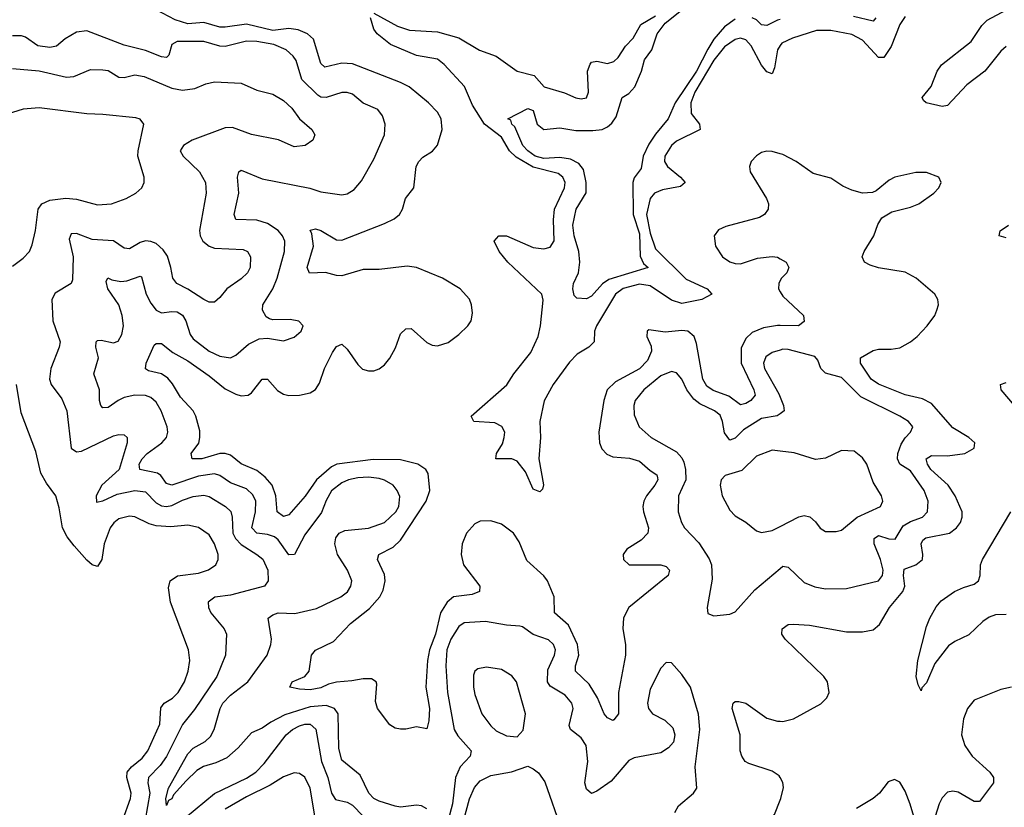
# Model space of a CAD drawing. Header units: inches. Extents: x 1694797 to 1849917, y 907313 to 1017959.
# Tile 482 of 656: x 1787137 to 1790843, y 970697 to 973663. Entities that reach past the tile are written whole.
import ezdxf

# ---------------------------------------------------------------- set-up
doc = ezdxf.new("R2010")
doc.units = ezdxf.units.IN
doc.header["$MEASUREMENT"] = 0
doc.layers.add('B7987', color=7, linetype='Continuous')
doc.layers.add('B7997', color=7, linetype='Continuous')

msp = doc.modelspace()

# ---------------------------------------------------------------- linework, layer by layer
at = {"layer": 'B7987', "color": 5}
for points, elevation in [([(1790000, 972512.2), (1789990, 972512.4), (1789936.6, 972503.4), (1789894.4, 972485.6), (1789870, 972463.4), (1789853.2, 972426.8), (1789852.6, 972370), (1789900.7, 972270), (1789905.7, 972250), (1789889.3, 972230), (1789870, 972217.5), (1789850, 972213.3), (1789806.2, 972246.2), (1789747.1, 972267.1), (1789723.4, 972283.4), (1789707.9, 972310), (1789684.5, 972444.5), (1789676.1, 972470), (1789651.9, 972490), (1789630, 972493.6), (1789566.9, 972486.9), (1789504.8, 972495.2), (1789498.4, 972490), (1789498, 972470), (1789514.4, 972434.4), (1789514.9, 972414.9), (1789499.9, 972380.1), (1789470, 972348.7), (1789379.9, 972300.1), (1789348.3, 972270), (1789335.3, 972230), (1789317.5, 972110), (1789319.8, 972070), (1789327.8, 972047.8), (1789346.7, 972026.7), (1789370, 972016.8), (1789432.6, 972012.6), (1789470, 972000.7), (1789510, 971965.6), (1789535.5, 971950), (1789538, 971938), (1789538.7, 971930), (1789528.2, 971910), (1789496.1, 971870), (1789486, 971850), (1789482.3, 971830), (1789484.6, 971810), (1789504.1, 971750), (1789500.9, 971730), (1789476.9, 971703.1), (1789422, 971670), (1789408.9, 971650), (1789410.3, 971630), (1789431, 971610), (1789550.2, 971610.2), (1789570, 971603.7), (1789582.6, 971590), (1789578.3, 971570), (1789430.1, 971450), (1789410, 971411.2), (1789407.2, 971370), (1789416.8, 971310), (1789417.4, 971270), (1789391.6, 971130), (1789390.6, 971049.4), (1789373.7, 971026.3), (1789370, 971024), (1789350, 971034.5), (1789336.8, 971050), (1789311.7, 971110), (1789281, 971161), (1789229.1, 971210), (1789229.3, 971230), (1789242.3, 971270), (1789236.4, 971310), (1789203.1, 971383.1), (1789149.9, 971429.9), (1789149.2, 971490), (1789123.2, 971550), (1789110, 971568.5), (1789046.3, 971626.3), (1789017.7, 971697.7), (1788995.2, 971730), (1788950, 971763.7), (1788910, 971776), (1788870, 971774.9), (1788850, 971765), (1788818.7, 971730), (1788802, 971690), (1788798.6, 971650), (1788807.7, 971610), (1788868.7, 971530), (1788867.8, 971510), (1788840.7, 971499.3), (1788770, 971489.4), (1788745.7, 971470), (1788721.1, 971430), (1788702.1, 971350), (1788679.1, 971290), (1788671.7, 971250), (1788665.4, 971150), (1788679.6, 971070), (1788677.6, 971022.4), (1788670, 970992.3), (1788630, 971000.5), (1788590, 970991.1), (1788570, 970991.1), (1788550, 970995.8), (1788530, 971008), (1788484, 971070), (1788476.2, 971096.2), (1788481.1, 971161.1), (1788478.7, 971170), (1788461, 971181), (1788430, 971181.8), (1788386.8, 971173.2), (1788330, 971168.9), (1788299, 971161), (1788270, 971147), (1788230, 971139.9), (1788190, 971142), (1788153.2, 971150), (1788162, 971170), (1788209.8, 971190.2), (1788226, 971210), (1788235.1, 971270), (1788250.8, 971289.2), (1788317.6, 971322.4), (1788382.4, 971390), (1788454, 971446), (1788492.5, 971490), (1788504.7, 971515.3), (1788512.3, 971550), (1788510, 971574), (1788483.4, 971630), (1788488.7, 971650), (1788542.5, 971677.6), (1788570, 971703.2), (1788666.9, 971850), (1788680.9, 971890), (1788674.8, 971954.8), (1788666.2, 971970), (1788636, 971990), (1788570, 972005.7), (1788467, 972007), (1788330.1, 971989.9), (1788310, 971980.1), (1788254.1, 971930), (1788211.3, 971868.6), (1788150, 971798.5), (1788130, 971792.2), (1788105.4, 971810), (1788100.7, 971870), (1788087.4, 971910), (1788060.7, 971940.7), (1788030, 971965.7), (1787970, 971991), (1787930, 972023.2), (1787910, 972030.4), (1787890, 972030.3), (1787822, 972010), (1787785.6, 972010), (1787782.7, 972030), (1787810.8, 972069.2), (1787815.3, 972090), (1787814.6, 972114.6), (1787800.2, 972170), (1787789.2, 972190), (1787741.7, 972241.7), (1787712.6, 972292.6), (1787693.9, 972313.9), (1787670, 972329.9), (1787621.4, 972341.4), (1787610, 972348.3), (1787613, 972370), (1787642.8, 972437.2), (1787650, 972443.6), (1787670, 972444.2), (1787712.9, 972410), (1787770, 972378.9), (1787850, 972322.3), (1787910, 972273.3), (1787950, 972252.9), (1787970, 972246.9), (1787997.2, 972250), (1788010, 972258.5), (1788050, 972310.2), (1788070, 972309.2), (1788107.3, 972267.3), (1788130, 972253), (1788150, 972247.8), (1788190, 972249), (1788230, 972258.5), (1788250, 972271.3), (1788265.7, 972294.3), (1788283.6, 972350), (1788314.7, 972410), (1788330, 972433.2), (1788350, 972441.3), (1788370, 972422.4), (1788410, 972364.9), (1788427.9, 972347.9), (1788450, 972340.7), (1788470, 972341.6), (1788490, 972348.3), (1788510, 972363.5), (1788530, 972388.2), (1788552, 972428), (1788570, 972480.3), (1788590, 972498.9), (1788610, 972500.2), (1788670, 972447.2), (1788690, 972437.7), (1788710, 972435), (1788750, 972448.2), (1788790, 972477.7), (1788824, 972510), (1788836, 972530), (1788842, 972558), (1788838.2, 972590), (1788830, 972611.2), (1788794.7, 972650), (1788728.3, 972690), (1788631.1, 972730), (1788595.7, 972735.7), (1788490, 972722.5), (1788430, 972722.4), (1788350, 972699.4), (1788330, 972700.2), (1788288.1, 972711.9), (1788228.3, 972708.3), (1788219.1, 972730), (1788243.2, 972810), (1788236.8, 972856.8), (1788230, 972870.4), (1788250, 972876.2), (1788269.8, 972870.2), (1788330, 972834.6), (1788350, 972833.5), (1788510, 972896.2), (1788546, 972914), (1788566.3, 972930), (1788577.4, 972950), (1788589.4, 972990.6), (1788620.3, 973030), (1788629.8, 973110), (1788639.8, 973130), (1788653.9, 973146.1), (1788691.4, 973168.6), (1788710, 973190.5), (1788727, 973250), (1788723.5, 973290), (1788710, 973315.1), (1788675.8, 973350), (1788602.6, 973410), (1788570, 973427.1), (1788390, 973497.5), (1788350, 973499.9), (1788285.2, 973485.2), (1788270, 973498.4), (1788242.8, 973590), (1788220.2, 973610), (1788185.6, 973625.6), (1788150.2, 973630.2), (1788090, 973622.5), (1787990, 973646.2), (1787910, 973634.9), (1787890, 973635.7), (1787830, 973653.3), (1787770, 973647.9), (1787722.5, 973662.5), (1787650, 973701.1)], 720), ([(1789830, 973664.9), (1789790, 973636.2), (1789750, 973589.9), (1789727, 973553), (1789684.6, 973470), (1789604.7, 973350), (1789578.3, 973290), (1789530, 973232.8), (1789504.9, 973195.1), (1789484.4, 973150), (1789476.8, 973103.2), (1789450, 973068.3), (1789445.1, 973050), (1789446.6, 972930), (1789470, 972856.5), (1789472.9, 972772.9), (1789485.6, 972745.6), (1789502.3, 972730), (1789354.9, 972685.1), (1789331.1, 972668.9), (1789290, 972622.5), (1789270, 972612.7), (1789234.5, 972614.5), (1789224.4, 972624.4), (1789219.5, 972650), (1789222.2, 972670), (1789240.2, 972710), (1789245.4, 972750), (1789241.7, 972790), (1789223.7, 972850), (1789219.4, 972890), (1789231.9, 972950), (1789268.8, 973011.2), (1789269.6, 973050), (1789259.6, 973099.6), (1789242.3, 973122.3), (1789210, 973138.1), (1789170, 973144.2), (1789110, 973141.2), (1789077.7, 973150), (1789049.4, 973170), (1789030.5, 973190), (1789000.3, 973260.3), (1788989.8, 973270), (1788985.4, 973285.4), (1788974, 973290), (1789050, 973328.7), (1789070, 973321.3), (1789085.2, 973270), (1789110, 973250.2), (1789170, 973255.9), (1789230, 973246), (1789294.1, 973245.9), (1789329.9, 973250.1), (1789350, 973259.5), (1789366.3, 973273.7), (1789381.9, 973298.1), (1789405, 973370), (1789430, 973386), (1789452.6, 973410), (1789477.8, 973470), (1789488.3, 973511.7), (1789516.7, 973550), (1789537, 973610), (1789567.2, 973650), (1789635.1, 973704.9)], 660), ([(1790000, 973566.3), (1789989, 973550), (1789977.8, 973482.2), (1789970, 973459.8), (1789950, 973467.3), (1789930, 973491.9), (1789890, 973564.6), (1789870, 973587.8), (1789850, 973594.4), (1789830, 973589.5), (1789790, 973560.9), (1789750, 973511.2), (1789678.4, 973390), (1789663, 973350), (1789664.8, 973310), (1789696.1, 973270), (1789698.6, 973250), (1789610, 973206.5), (1789590, 973189.9), (1789565.6, 973150), (1789564.7, 973130), (1789575, 973110), (1789624.8, 973070), (1789642.6, 973050), (1789624.2, 973035.8), (1789557, 973023), (1789526.6, 973010), (1789510, 972989.8), (1789496.3, 972930), (1789510, 972859.6), (1789530, 972800.1), (1789645.8, 972685.8), (1789724.3, 972650), (1789741.8, 972630), (1789704.4, 972610), (1789630, 972594.8), (1789590, 972607.1), (1789510, 972661.8), (1789470, 972667.3), (1789409, 972651), (1789380.3, 972630), (1789308.8, 972510), (1789300.3, 972490), (1789298.9, 972450), (1789279.3, 972430), (1789235.6, 972404.4), (1789206.2, 972373.8), (1789145.1, 972290), (1789111.7, 972228.3), (1789094.9, 972150), (1789096.8, 972090), (1789090.5, 972010), (1789108.8, 971911.2), (1789104.9, 971895.1), (1789094.8, 971885.2), (1789070, 971895.8), (1789040.9, 971960.9), (1789010, 972000.3), (1788989.2, 972009.2), (1788929, 972010), (1788931.2, 972030), (1788954, 972066), (1788960.9, 972090), (1788962.5, 972110), (1788952, 972132), (1788925.4, 972145.4), (1788846, 972150), (1788836.3, 972170), (1788971.2, 972288.8), (1788997.3, 972330), (1789060.4, 972410), (1789088.4, 972470), (1789097.3, 972510), (1789107.7, 972607.7), (1789102.4, 972630), (1788973.9, 972750), (1788942, 972790), (1788922.6, 972830), (1788940.9, 972850), (1788969.9, 972850.1), (1789070, 972805.8), (1789110, 972800.3), (1789133.3, 972806.7), (1789148.9, 972831.1), (1789146.1, 972910), (1789149.9, 972950), (1789187.9, 973030), (1789190.4, 973050), (1789181.7, 973070), (1789163.7, 973083.7), (1789070, 973107.5), (1789005.2, 973145.2), (1788981, 973170), (1788950, 973220.9), (1788886.9, 973270), (1788841.3, 973341.3), (1788811.3, 973411.3), (1788735.1, 973495.1), (1788710, 973514.2), (1788630, 973528.5), (1788532.4, 973570), (1788482.7, 973610), (1788470, 973628), (1788457.7, 973670)], 680), ([(1788470, 973688.4), (1788559.6, 973639.6), (1788604.5, 973624.5), (1788710, 973617.9), (1788790, 973595.1), (1788868.3, 973548.3), (1788930, 973526.3), (1789010, 973469.5), (1789073.6, 973453.6), (1789110.8, 973410.8), (1789187.6, 973387.6), (1789230, 973369.4), (1789250, 973365), (1789270, 973369.1), (1789278.5, 973390), (1789273.9, 973470), (1789283.8, 973496.2), (1789290, 973502.9), (1789310, 973507.2), (1789350, 973499), (1789373.4, 973506.6), (1789390, 973520.7), (1789416.8, 973563.2), (1789445.7, 973594.3), (1789474.7, 973645.3), (1789530, 973678.1)], 680), ([(1790000, 973664.4), (1789990, 973661.7), (1789950, 973641.4), (1789930, 973644.7), (1789910, 973662.8), (1789894.8, 973670)], 660), ([(1788670, 970691.5), (1788650, 970703.2), (1788630, 970705.7), (1788570, 970697.8), (1788550, 970701.4), (1788490, 970720.8), (1788470, 970731), (1788451, 970750), (1788418.2, 970818.2), (1788350, 970874.3), (1788338.5, 970918.5), (1788335.4, 971050), (1788321.6, 971070), (1788290, 971080.3), (1788230, 971075.2), (1788135, 971045), (1788082.2, 971017.8), (1788050, 970995.5), (1788010, 970977.7), (1787959.2, 970920.8), (1787916, 970884), (1787875.1, 970864.9), (1787829.2, 970850.8), (1787804.1, 970835.9), (1787762.9, 970797.1), (1787716.1, 970743.9), (1787710, 970729.8), (1787697.5, 970722.5), (1787690, 970704.2), (1787687.1, 970730), (1787696.7, 970770), (1787770, 970898.4), (1787790, 970920.7), (1787834.6, 970945.4), (1787855.6, 970964.4), (1787869.4, 970990), (1787890.9, 971069.1), (1787901.8, 971090), (1787930, 971119.8), (1787995, 971170), (1788068.5, 971270), (1788082.7, 971310), (1788084.3, 971330), (1788072.4, 971410), (1788090, 971422.6), (1788110, 971429.4), (1788172.9, 971427.1), (1788253.8, 971446.2), (1788345.4, 971490), (1788370.9, 971509.1), (1788383.1, 971530), (1788387.1, 971550), (1788371.4, 971590), (1788333.4, 971650), (1788322.9, 971690), (1788327.5, 971712.5), (1788339.7, 971730), (1788360.3, 971739.7), (1788450, 971748.7), (1788510.3, 971769.7), (1788553.3, 971810), (1788564.4, 971830), (1788567.3, 971867.3), (1788558.2, 971890), (1788542.4, 971910), (1788510, 971929.9), (1788490, 971936.1), (1788450, 971940.9), (1788410, 971937.6), (1788374.6, 971930), (1788350, 971919.2), (1788310, 971889), (1788290, 971853.1), (1788272.8, 971807.2), (1788210, 971723.8), (1788170.8, 971650), (1788150, 971648.4), (1788110, 971704.2), (1788095.9, 971715.9), (1788070, 971724.4), (1788029.7, 971729.7), (1788010.5, 971750), (1788024.2, 971810), (1788025.2, 971850), (1788014.4, 971874.4), (1787990, 971897.2), (1787930, 971918.9), (1787890, 971946.7), (1787870, 971952.9), (1787810, 971943.8), (1787710, 971910.9), (1787690, 971916.5), (1787667.5, 971947.5), (1787655.4, 971955.4), (1787588.9, 971968.9), (1787586.6, 971990), (1787597.3, 972010), (1787616.9, 972030), (1787672.2, 972070), (1787689.9, 972090), (1787694.6, 972110), (1787692.5, 972130), (1787669.3, 972190), (1787650, 972222.9), (1787630, 972240.5), (1787610, 972248.2), (1787570, 972249.4), (1787530, 972240.3), (1787507.5, 972230), (1787470, 972202.8), (1787450, 972201.7), (1787442.2, 972210), (1787437.5, 972230), (1787437.7, 972270), (1787415.7, 972330), (1787432.9, 972390), (1787423.7, 972430), (1787424.2, 972450), (1787430, 972455.8), (1787443.1, 972456.9), (1787490, 972447), (1787507, 972453), (1787521.8, 972478.2), (1787526.9, 972510), (1787522.5, 972550), (1787510.4, 972590), (1787468.8, 972650), (1787461.9, 972678.1), (1787469, 972691), (1787483.3, 972683.4), (1787517.1, 972677.1), (1787539.9, 972680.1), (1787590, 972697.4), (1787595, 972695), (1787612.6, 972630), (1787630, 972595.8), (1787650, 972569.4), (1787670, 972558.9), (1787710, 972565.1), (1787730, 972563.4), (1787750, 972550.8), (1787762.8, 972530), (1787778.5, 972478.5), (1787790, 972461.6), (1787850, 972414.8), (1787890, 972396.6), (1787930, 972390.2), (1787950, 972399.7), (1787998.4, 972441.6), (1788038.2, 972461.8), (1788070, 972464.7), (1788130, 972453.8), (1788170, 972467.6), (1788196.2, 972490), (1788203.7, 972510), (1788187.9, 972527.9), (1788154.7, 972534.7), (1788090, 972533.3), (1788077, 972537), (1788065, 972545), (1788051.4, 972570), (1788052.1, 972590), (1788089.6, 972650.4), (1788106.2, 972690), (1788133.1, 972790), (1788134.5, 972830), (1788126.6, 972850), (1788110, 972869.8), (1788070, 972895.9), (1788030, 972908.1), (1787950.8, 972910.8), (1787944.7, 972930), (1787962.1, 973010), (1787957.1, 973070), (1787962, 973090), (1787970, 973097.4), (1788050, 973064.2), (1788229.1, 973029.1), (1788270, 973014.8), (1788350, 973004), (1788370, 973007.4), (1788395.4, 973024.6), (1788423.2, 973056.8), (1788470, 973138.4), (1788509.8, 973230), (1788512, 973270), (1788502, 973302), (1788484.8, 973324.8), (1788430, 973349), (1788390, 973383.5), (1788370, 973389.8), (1788349.8, 973389.8), (1788290, 973370.8), (1788270, 973372.2), (1788259.2, 973379.2), (1788198.8, 973438.8), (1788177.1, 973510), (1788166.3, 973526.3), (1788140.4, 973550), (1788093.6, 973570), (1788030, 973580.9), (1787990, 973582.7), (1787910, 973563), (1787890, 973564.1), (1787830, 973581.5), (1787730, 973580.8), (1787710.1, 973569.9), (1787698.4, 973530), (1787690, 973521.2), (1787670, 973523.1), (1787610, 973547.2), (1787530, 973568), (1787390, 973621.8), (1787350, 973616.4), (1787308.2, 973591.8), (1787275.7, 973564.3), (1787250, 973558.2), (1787205, 973565), (1787158.1, 973598.1), (1787143.2, 973603.2), (1787110, 973602.7)], 740), ([(1787110, 973480.2), (1787210, 973470.9), (1787313.1, 973446.9), (1787340.3, 973450), (1787403.6, 973476.4), (1787450, 973475.2), (1787470, 973471.7), (1787510, 973447.5), (1787530, 973445.4), (1787570, 973456.2), (1787605.1, 973450), (1787710, 973405.8), (1787750, 973397.8), (1787795.7, 973404.3), (1787837.5, 973422.5), (1787870, 973429.7), (1787970, 973424.8), (1788030, 973397.6), (1788090, 973383.5), (1788130, 973359.3), (1788161.5, 973330), (1788190.6, 973290.6), (1788236.9, 973250), (1788247.6, 973230), (1788240.7, 973210), (1788212, 973190), (1788170, 973184.7), (1788111.4, 973211.4), (1788010, 973231.1), (1787937.3, 973257.3), (1787910, 973256.4), (1787786.4, 973210), (1787753.3, 973190), (1787741, 973170), (1787752.2, 973150), (1787813.7, 973090), (1787835.8, 973050), (1787838.2, 973010), (1787814, 972870), (1787816.4, 972850), (1787826.6, 972830), (1787850, 972811), (1787870, 972802.5), (1787977.9, 972797.9), (1787994.7, 972790), (1788006, 972770), (1788004.8, 972730), (1787994.2, 972710), (1787970, 972687.5), (1787916.4, 972650), (1787890, 972617), (1787870, 972600.3), (1787850, 972600.2), (1787830, 972609.2), (1787770, 972648.5), (1787727.8, 972670), (1787712.7, 972690), (1787706.3, 972730), (1787692.7, 972772.7), (1787677.1, 972797.1), (1787650, 972820.1), (1787630, 972828.3), (1787609.9, 972830.1), (1787590, 972824.3), (1787550, 972800.7), (1787530, 972803.6), (1787490, 972830.2), (1787410, 972835.5), (1787350, 972858.8), (1787330, 972856.9), (1787323, 972837), (1787338.4, 972770), (1787335.9, 972684.1), (1787331.1, 972670), (1787270, 972633.8), (1787257.7, 972610), (1787260.9, 972530), (1787288.5, 972450), (1787285.9, 972430), (1787254.5, 972350), (1787248.5, 972310), (1787255, 972290), (1787295.7, 972235.7), (1787314.3, 972190), (1787330.7, 972050), (1787350, 972035.7), (1787370, 972038.2), (1787490, 972095.9), (1787510, 972101.4), (1787530, 972100.4), (1787541, 972090), (1787541.8, 972070), (1787510.7, 971970), (1787446.3, 971910), (1787424.9, 971870), (1787425.9, 971845.9), (1787450, 971851.5), (1787503.8, 971876.2), (1787570, 971889.9), (1787610, 971884.8), (1787650, 971843.9), (1787670, 971832.9), (1787690, 971829.9), (1787710, 971833.4), (1787750, 971854.5), (1787790, 971867.9), (1787830, 971872.6), (1787850, 971867.6), (1787911.6, 971830), (1787931.1, 971811.1), (1787937.2, 971790), (1787939.2, 971730), (1787948.8, 971710), (1787970, 971687), (1788029.8, 971650), (1788051.5, 971631.5), (1788070.5, 971590), (1788071.9, 971550), (1788058.7, 971530), (1787930, 971495.7), (1787871.8, 971488.2), (1787846.8, 971470), (1787847.5, 971450), (1787855.8, 971430), (1787907.1, 971370), (1787915.3, 971350), (1787911.3, 971270), (1787878.3, 971190), (1787794.3, 971065.7), (1787750, 971009.3), (1787690, 970888.9), (1787665.5, 970854.5), (1787622.1, 970810), (1787619.5, 970790), (1787626.1, 970750), (1787608.5, 970650)], 760), ([(1787110, 972735.5), (1787150, 972764.9), (1787173.3, 972790), (1787184.1, 972815.9), (1787196.2, 972870), (1787206.8, 972950), (1787220.3, 972970), (1787250, 972984.1), (1787310, 972991.6), (1787350, 972988.1), (1787430, 972966.8), (1787482, 972970), (1787538, 972990), (1787574.5, 973010), (1787596.9, 973030), (1787605.4, 973050), (1787605.7, 973070), (1787581.7, 973150), (1787582.2, 973170), (1787604.5, 973270), (1787590, 973289.3), (1787573.5, 973293.5), (1787450, 973307), (1787390, 973309), (1787210, 973331.4), (1787150, 973326.3), (1787090, 973308)], 780), ([(1790000, 973158.4), (1789970, 973167.4), (1789950, 973168.9), (1789930, 973163.5), (1789910, 973150.8), (1789890, 973129.5), (1789883.8, 973110), (1789887.3, 973090), (1789948.5, 972990), (1789955.8, 972970), (1789954.2, 972950), (1789940.1, 972930), (1789921.3, 972918.7), (1789795.2, 972884.8), (1789767.5, 972872.5), (1789751.2, 972850), (1789756.3, 972810), (1789782.3, 972770), (1789810, 972751.2), (1789830, 972745.1), (1789850, 972743.8), (1789914.9, 972765.1), (1789970, 972772.2), (1789990, 972768.6), (1790000, 972762.8)], 720), ([(1790000, 972681), (1789994.1, 972670), (1789993.2, 972650), (1790000, 972638.8)], 720), ([(1790000, 972419.4), (1789970, 972410.5), (1789946.1, 972393.9), (1789937.2, 972370), (1789941.1, 972350), (1789995.1, 972255.1), (1790000, 972242.5)], 740), ([(1790000, 972179.3), (1789988.9, 972171.1), (1789930, 972161.7), (1789861.3, 972118.7), (1789830, 972087.9), (1789810, 972079.9), (1789790, 972107.6), (1789783, 972150), (1789773.7, 972173.7), (1789753, 972190), (1789696.7, 972216.7), (1789674.7, 972234.7), (1789648.4, 972270), (1789629.4, 972309.4), (1789610, 972333.6), (1789590, 972338), (1789550, 972322.8), (1789485.9, 972270), (1789454.4, 972230), (1789448.8, 972210), (1789450, 972176), (1789468.3, 972130), (1789514.4, 972090), (1789610, 972036.4), (1789630, 972013.4), (1789636.9, 971996.9), (1789643.7, 971970), (1789645.1, 971930), (1789616.8, 971870), (1789616.1, 971810), (1789628.6, 971770), (1789639.7, 971750), (1789693.8, 971693.8), (1789732.5, 971632.5), (1789741.1, 971610), (1789743.9, 971556.1), (1789724.9, 971450), (1789727.7, 971427.7), (1789750, 971418.8), (1789810, 971424.9), (1789830, 971433), (1789903.9, 971516.1), (1790000, 971597.2)], 740), ([(1787524.9, 970650), (1787554.4, 970730), (1787556.7, 970750), (1787540.3, 970810), (1787541.9, 970830), (1787558.2, 970850), (1787598.1, 970881.9), (1787619, 970910), (1787664.7, 971010), (1787667.8, 971072.2), (1787681.1, 971090), (1787711.6, 971108.4), (1787732.8, 971130), (1787757.4, 971170), (1787770.5, 971210), (1787777, 971250), (1787772.2, 971290), (1787703.9, 971470), (1787696.7, 971523.3), (1787702.9, 971550), (1787730.9, 971569.1), (1787810, 971579.6), (1787847.8, 971592.2), (1787874.5, 971610), (1787883.8, 971630), (1787884.4, 971650), (1787869.8, 971690), (1787850, 971723.5), (1787810, 971751.5), (1787770, 971759.9), (1787705.8, 971754.2), (1787650, 971757.2), (1787624.6, 971764.6), (1787570, 971791.7), (1787550, 971793.5), (1787510, 971783.7), (1787491.4, 971768.6), (1787477.6, 971750), (1787454.6, 971690), (1787446, 971630), (1787430, 971604), (1787410, 971610.9), (1787390, 971627.9), (1787341.7, 971681.7), (1787315.7, 971715.7), (1787298.4, 971750), (1787285.4, 971825.4), (1787272.4, 971870), (1787237.6, 971917.6), (1787216.1, 971956.1), (1787196.9, 972036.9), (1787142.7, 972182.7), (1787124.8, 972290)], 780), ([(1790000, 972038.5), (1789970, 972041.8), (1789910, 972019.3), (1789854.8, 971965.2), (1789792.7, 971947.3), (1789777, 971930), (1789774, 971910), (1789781.8, 971870), (1789810, 971815.8), (1789830, 971795.6), (1789870, 971771.6), (1789910, 971739), (1789930, 971732.4), (1789970, 971739.2), (1790000, 971754.8)], 760), ([(1789602.6, 970677.4), (1789617.5, 970702.5), (1789673.2, 970750), (1789686, 970770), (1789679.6, 970850), (1789696.8, 970990), (1789691.9, 971048.1), (1789662, 971150), (1789630, 971197), (1789590, 971241.2), (1789570, 971242.7), (1789550, 971221.2), (1789510, 971142), (1789500.2, 971090), (1789504.2, 971070), (1789518.7, 971050), (1789565.5, 971025.5), (1789596.1, 970996.1), (1789603.7, 970970), (1789597.8, 970942.3), (1789579.2, 970920.8), (1789550, 970902), (1789450, 970884.1), (1789430, 970873.3), (1789363.9, 970796), (1789310, 970757.6), (1789290, 970749.7), (1789270, 970766), (1789263.9, 970790), (1789275, 970870), (1789269.2, 970930), (1789250, 970959.4), (1789209.8, 970990), (1789204.9, 971004.9), (1789220.8, 971070), (1789215.7, 971090), (1789190, 971119.9), (1789133.3, 971153.3), (1789123.4, 971170), (1789124.7, 971215.3), (1789150.5, 971270), (1789153.5, 971290), (1789146.3, 971310), (1789127.7, 971327.7), (1789070, 971347.8), (1789030, 971377.2), (1789019.5, 971379.5), (1788970, 971383), (1788890, 971397), (1788810, 971391.9), (1788790, 971378.6), (1788760.1, 971330), (1788744.6, 971290), (1788740.9, 971230), (1788747.2, 971130), (1788772.3, 970990), (1788786.1, 970966.1), (1788836, 970910), (1788833, 970890), (1788794.7, 970850), (1788776.9, 970810), (1788766.1, 970710), (1788729, 970569)], 740), ([(1790000, 970809.6), (1789996.3, 970816.3), (1789970, 970833.6), (1789882.2, 970862.2), (1789868.2, 970870), (1789855, 970890), (1789849.3, 970910), (1789848.5, 970970), (1789819.1, 971070), (1789822.2, 971090), (1789830, 971096.2), (1789843.9, 971096.1), (1789870, 971089.4), (1789950, 971032.7), (1789990, 971021.7), (1790000, 971021.3)], 720), ([(1787761.4, 970658.6), (1787870.6, 970749.4), (1787990, 970806.6), (1788025.5, 970830), (1788057.7, 970862.3), (1788140.5, 970970), (1788163.3, 970990), (1788190, 971003.9), (1788210, 971010.6), (1788230, 971010.3), (1788252, 970992), (1788272.7, 970870), (1788296.4, 970810), (1788310.3, 970750.3), (1788326.2, 970726.2), (1788370, 970716.3), (1788390, 970705.1), (1788470, 970622.5)], 760), ([(1788808.2, 970650), (1788830, 970728.8), (1788848.3, 970771.7), (1788870, 970796.5), (1788910, 970816.9), (1788988.8, 970831.2), (1789050, 970852.7), (1789070, 970842.7), (1789090, 970826.6), (1789113.9, 970793.9), (1789178.3, 970610)], 760), ([(1788250.3, 970650), (1788229.9, 970769.9), (1788210, 970810.9), (1788190, 970825.1), (1788170, 970827.4), (1788130, 970811.7), (1788079.6, 970780.4), (1787990, 970737.3), (1787910, 970690.4)], 780), ([(1789460.7, 970000), (1789464, 970030), (1789488, 970110), (1789510.4, 970170), (1789555, 970225), (1789561.7, 970250), (1789551.7, 970291.7), (1789523, 970350), (1789540.4, 970359.6), (1789591.7, 970368.3), (1789662.5, 970417.5), (1789710, 970474.6), (1789715.8, 970490), (1789714.1, 970545.9), (1789721.6, 970558.4), (1789735.8, 970564.2), (1789790, 970557.2), (1789830, 970562.4), (1789890, 970591.5), (1789942.6, 970630), (1789978.7, 970670), (1790000, 970724.7)], 720)]:
    msp.add_lwpolyline(points, dxfattribs=dict(at, elevation=elevation))
at = {"layer": 'B7987', "color": 5, "elevation": 760}
msp.add_lwpolyline([(1788894.6, 971225.4), (1788861.6, 971218.4), (1788850.3, 971209.7), (1788845.6, 971194.4), (1788845.2, 971150), (1788850, 971122), (1788876.5, 971050), (1788910, 971004.6), (1788930, 970985.5), (1788970, 970966.9), (1789010, 970963), (1789032.2, 970987.7), (1789041, 971050), (1789007.1, 971170), (1788990, 971193), (1788950, 971216.8)], close=True, dxfattribs=at)
at = {"layer": 'B7997', "color": 5}
for points, elevation in [([(1790850, 973562), (1790830, 973545.1), (1790770, 973469.9), (1790701.8, 973418.2), (1790630, 973340.4), (1790610, 973336.5), (1790549.4, 973350), (1790539.4, 973359.4), (1790534.7, 973370), (1790567.5, 973412.5), (1790591, 973470), (1790607, 973493), (1790718.9, 973581.1), (1790759, 973641), (1790778.8, 973661.1), (1790870, 973710.1)], 680), ([(1790470, 973675.3), (1790450, 973645.1), (1790417.6, 973562.4), (1790390, 973521), (1790370, 973521.6), (1790310, 973586.2), (1790270, 973607.8), (1790190, 973623.2), (1790136.8, 973623.2), (1790045.5, 973594.5), (1790005.5, 973574.5), (1790000, 973566.3)], 680), ([(1790359.2, 973670), (1790350, 973657.8), (1790275.8, 973675.8)], 660), ([(1790000, 971021.3), (1790010, 971020.9), (1790050, 971030.1), (1790153, 971087), (1790175.5, 971110), (1790184.6, 971130), (1790178, 971170), (1790163.9, 971190), (1790018.5, 971330), (1790005.6, 971350), (1790006.9, 971370), (1790030, 971386), (1790050, 971387.1), (1790110, 971383.1), (1790250, 971357.9), (1790310, 971358.1), (1790350, 971365.9), (1790373.7, 971386.3), (1790411.6, 971450), (1790461.1, 971510), (1790468.8, 971530), (1790463.4, 971570), (1790466.1, 971593.9), (1790510.9, 971610), (1790535.2, 971630), (1790537.1, 971650), (1790530.4, 971690), (1790536.7, 971703.3), (1790548.4, 971711.6), (1790637.2, 971730), (1790664.1, 971750), (1790679, 971770), (1790685.3, 971790), (1790684.5, 971810), (1790659, 971870), (1790632.2, 971910), (1790566.5, 971970), (1790553.7, 971990), (1790548.7, 972010), (1790570, 972022.6), (1790630, 972020.4), (1790695.1, 972030), (1790729.7, 972050), (1790732.4, 972070), (1790709.7, 972090), (1790650, 972127), (1790570, 972218.7), (1790535.1, 972235.1), (1790470, 972250.3), (1790370, 972290.8), (1790342.3, 972310), (1790301.6, 972370), (1790302.5, 972390), (1790350, 972417.3), (1790370, 972422.5), (1790417.7, 972422.3), (1790450, 972427.3), (1790489.8, 972450), (1790515.3, 972470), (1790552.8, 972510), (1790582.2, 972550), (1790589.7, 972570), (1790595.4, 972590), (1790593.3, 972610), (1790581.3, 972630), (1790512.1, 972690), (1790470, 972713.1), (1790370, 972728.9), (1790339.1, 972739.1), (1790317.2, 972750), (1790308.6, 972770), (1790315.7, 972790), (1790352.8, 972850), (1790367.4, 972892.6), (1790382.3, 972917.7), (1790420.3, 972939.7), (1790490, 972957.3), (1790522, 972970), (1790578, 973010), (1790597, 973030), (1790606, 973050), (1790597.2, 973070), (1790550, 973087.8), (1790510, 973088.2), (1790430.8, 973070), (1790410, 973059.2), (1790361.4, 973018.6), (1790347.1, 973012.9), (1790310, 973010.7), (1790270, 973020.9), (1790236.1, 973036.1), (1790190, 973067), (1790124.4, 973084.4), (1790059.3, 973130), (1790010, 973155.3), (1790000, 973158.4)], 720), ([(1790850, 972842.1), (1790823.5, 972850), (1790828.4, 972868.4), (1790859.8, 972890)], 680), ([(1790000, 972762.8), (1790022.1, 972750), (1790032.2, 972730), (1790024.8, 972710), (1790004.8, 972690), (1790000, 972681)], 720), ([(1790000, 972638.8), (1790010, 972622.4), (1790087.3, 972550), (1790090, 972526.6), (1790069, 972511), (1790000, 972512.2)], 720), ([(1790000, 971597.2), (1790010, 971605.6), (1790030, 971601.2), (1790090, 971543.8), (1790130, 971527.5), (1790170, 971520.2), (1790250, 971521.3), (1790369.9, 971550.1), (1790385.5, 971570), (1790387.5, 971590), (1790377.6, 971630), (1790353.6, 971690), (1790353.1, 971710), (1790370, 971721.3), (1790408.6, 971708.6), (1790432.8, 971707.2), (1790463.1, 971756.9), (1790490, 971773.3), (1790535, 971790), (1790553.7, 971810), (1790556.3, 971850), (1790541.7, 971890), (1790490, 971964.4), (1790449.9, 971989.9), (1790440.8, 972010), (1790442.9, 972030), (1790455.3, 972064.7), (1790470, 972088.8), (1790490.9, 972110), (1790499.3, 972130), (1790483.1, 972150), (1790449.8, 972170), (1790302.9, 972242.9), (1790230, 972315.9), (1790170, 972331.9), (1790152.8, 972350), (1790141, 972381), (1790130, 972395.4), (1790030, 972421.1), (1790010, 972422.4), (1790000, 972419.4)], 740), ([(1790882.1, 972210), (1790831.1, 972270), (1790829.6, 972290), (1790850, 972297.7)], 680), ([(1790000, 972242.5), (1790012.6, 972210), (1790014.5, 972190), (1790000, 972179.3)], 740), ([(1790000, 971754.8), (1790070, 971791.2), (1790090, 971796.5), (1790110.9, 971790.9), (1790132.4, 971772.4), (1790150, 971748.5), (1790170, 971736.5), (1790210, 971735.6), (1790230, 971740.9), (1790289.5, 971790.5), (1790376.9, 971830), (1790386.3, 971850), (1790381.1, 971870), (1790350, 971922), (1790325.7, 971990), (1790310, 972014), (1790278, 972038), (1790230, 972040.5), (1790170, 972011.8), (1790132.2, 972007.8), (1790052.7, 972032.7), (1790000, 972038.5)], 760), ([(1790850, 971423.3), (1790810, 971422.6), (1790786.3, 971413.7), (1790762.7, 971397.3), (1790710, 971346.5), (1790657.7, 971322.3), (1790634, 971306), (1790581.6, 971238.4), (1790550, 971166.6), (1790533.3, 971146.7), (1790530, 971136), (1790518.7, 971158.7), (1790511.6, 971190), (1790518.3, 971250), (1790550, 971378), (1790563.3, 971410), (1790587.2, 971452.8), (1790605.6, 971474.4), (1790656.5, 971510), (1790690, 971525.6), (1790730, 971537.3), (1790746.5, 971550), (1790752.1, 971570), (1790753.7, 971610), (1790761.3, 971630), (1790868.3, 971810)], 680), ([(1790870, 971149.2), (1790830, 971141.5), (1790730, 971101), (1790704.3, 971070), (1790690.1, 971030), (1790682.5, 970970), (1790694.8, 970930), (1790722.2, 970890), (1790789.5, 970830), (1790803.2, 970810), (1790802.7, 970790), (1790750, 970719.8), (1790730, 970719.5), (1790670, 970754.3), (1790650, 970758), (1790630, 970754.2), (1790610, 970733.3), (1790598.7, 970710), (1790570, 970618.9)], 720), ([(1790000, 970724.7), (1790002.1, 970730), (1790012, 970772), (1790010, 970791.1), (1790000, 970809.6)], 720), ([(1790510, 970637.6), (1790489.6, 970709.6), (1790470, 970758.5), (1790450, 970791.6), (1790430, 970801.6), (1790406.7, 970793.3), (1790373.2, 970750), (1790350.2, 970730), (1790286.6, 970693.4)], 720)]:
    msp.add_lwpolyline(points, dxfattribs=dict(at, elevation=elevation))

doc.saveas('drawing.dxf')
